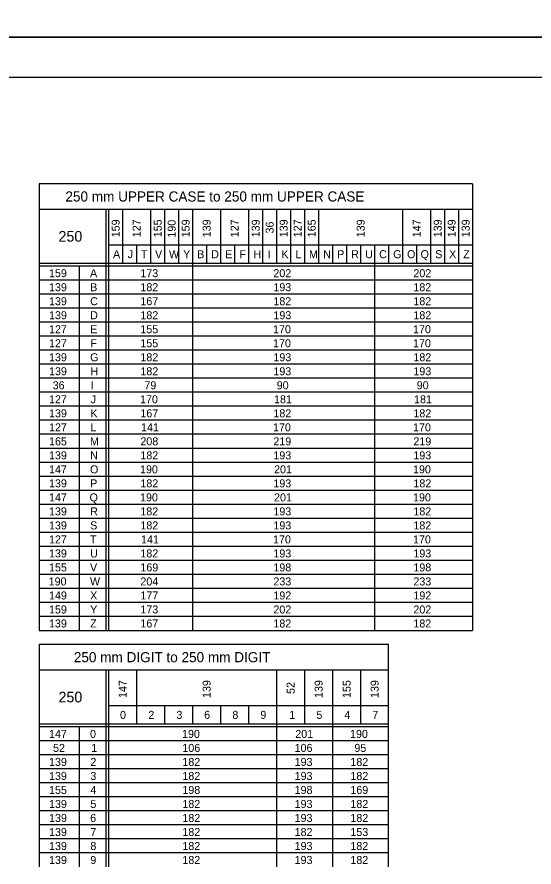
# Model space of a CAD drawing. Extents: x 637580 to 641849, y 297270 to 299646.
# Drawn here: x 638859.5 to 639053.4, y 298740.6 to 299059.1 of the extents above; entities that cross this region are included whole.
import ezdxf

# ---------------------------------------------------------------- set-up
doc = ezdxf.new("R2010")
doc.units = 0
for name, color, linetype in [('1', 7, 'Continuous'), ('2', 7, 'Continuous'), ('XCS-GRID-HVGL', 7, 'Continuous')]:
    doc.layers.add(name, color=color, linetype=linetype)

msp = doc.modelspace()

# ---------------------------------------------------------------- linework, layer by layer
at = {"layer": '1'}
msp.add_line((638461.31, 299036.63), (639247.31, 299036.63), dxfattribs=at)
at = {"layer": '2'}
for p, q in [((639030.41, 298996.63), (638867.91, 298996.63)), ((638867.91, 298996.63), (638867.91, 298829.25)), ((639030.41, 298996.63), (639030.41, 298829.25)), ((638867.91, 298987.13), (639030.41, 298987.13)), ((638892.91, 298987.13), (638892.91, 298829.25)), ((638893.91, 298987.13), (638893.91, 298829.25)), ((638899.16, 298987.13), (638899.16, 298966.75)), ((638909.66, 298987.13), (638909.66, 298966.75)), ((638914.91, 298987.13), (638914.91, 298966.75)), ((638920.16, 298987.13), (638920.16, 298966.75)), ((638925.41, 298987.13), (638925.41, 298829.25)), ((638935.91, 298987.13), (638935.91, 298966.75)), ((638946.41, 298987.13), (638946.41, 298966.75)), ((638951.66, 298987.13), (638951.66, 298966.75)), ((638956.91, 298987.13), (638956.91, 298966.75)), ((638962.16, 298987.13), (638962.16, 298966.75)), ((638967.41, 298987.13), (638967.41, 298966.75)), ((638972.66, 298987.13), (638972.66, 298966.75)), ((639004.16, 298987.13), (639004.16, 298966.75)), ((639014.66, 298987.13), (639014.66, 298966.75)), ((639019.91, 298987.13), (639019.91, 298966.75)), ((639025.16, 298987.13), (639025.16, 298966.75)), ((638893.91, 298973.75), (639030.41, 298973.75)), ((638904.41, 298973.75), (638904.41, 298966.75)), ((638930.66, 298973.75), (638930.66, 298966.75)), ((638941.16, 298973.75), (638941.16, 298966.75)), ((638977.91, 298973.75), (638977.91, 298966.75)), ((638983.16, 298973.75), (638983.16, 298966.75)), ((638988.41, 298973.75), (638988.41, 298966.75)), ((638988.41, 298973.75), (638988.41, 298966.75)), ((638993.66, 298973.75), (638993.66, 298829.25)), ((638998.91, 298973.75), (638998.91, 298966.75)), ((639009.41, 298973.75), (639009.41, 298966.75)), ((639030.41, 298966.75), (638867.91, 298966.75)), ((639030.41, 298965.75), (638867.91, 298965.75)), ((638882.91, 298965.75), (638882.91, 298829.25)), ((639030.41, 298960.5), (638867.91, 298960.5)), ((639030.41, 298955.25), (638867.91, 298955.25)), ((639030.41, 298950), (638867.91, 298950)), ((639030.41, 298944.75), (638867.91, 298944.75)), ((639030.41, 298939.5), (638867.91, 298939.5)), ((639030.41, 298934.25), (638867.91, 298934.25)), ((639030.41, 298929), (638867.91, 298929)), ((639030.41, 298923.75), (638867.91, 298923.75)), ((639030.41, 298918.5), (638867.91, 298918.5)), ((639030.41, 298913.25), (638867.91, 298913.25)), ((639030.41, 298908), (638867.91, 298908)), ((639030.41, 298902.75), (638867.91, 298902.75)), ((639030.41, 298897.5), (638867.91, 298897.5)), ((639030.41, 298892.25), (638867.91, 298892.25)), ((639030.41, 298887), (638867.91, 298887)), ((639030.41, 298881.75), (638867.91, 298881.75)), ((639030.41, 298876.5), (638867.91, 298876.5)), ((639030.41, 298871.25), (638867.91, 298871.25)), ((639030.41, 298866), (638867.91, 298866)), ((639030.41, 298860.75), (638867.91, 298860.75)), ((639030.41, 298855.5), (638867.91, 298855.5)), ((639030.41, 298850.25), (638867.91, 298850.25)), ((639030.41, 298845), (638867.91, 298845)), ((639030.41, 298839.75), (638867.91, 298839.75)), ((639030.41, 298834.5), (638867.91, 298834.5)), ((638867.91, 298829.25), (638867.91, 298829.25)), ((638867.91, 298829.25), (639030.41, 298829.25)), ((638998.91, 298824), (638867.91, 298824)), ((638867.91, 298824), (638867.91, 298740.63)), ((638998.91, 298740.63), (638998.91, 298824)), ((638867.91, 298814.5), (638998.91, 298814.5)), ((638892.91, 298814.5), (638892.91, 298740.63)), ((638893.91, 298814.5), (638893.91, 298740.63)), ((638904.41, 298814.5), (638904.41, 298794.13)), ((638956.91, 298814.5), (638956.91, 298740.63)), ((638967.41, 298814.5), (638967.41, 298794.13)), ((638977.91, 298814.5), (638977.91, 298740.63)), ((638988.41, 298814.5), (638988.41, 298794.13)), ((638893.91, 298801.13), (638998.91, 298801.13)), ((638914.91, 298801.13), (638914.91, 298794.13)), ((638925.41, 298801.13), (638925.41, 298794.13)), ((638935.91, 298801.13), (638935.91, 298794.13)), ((638946.41, 298801.13), (638946.41, 298794.13)), ((638998.91, 298794.13), (638867.91, 298794.13)), ((638998.91, 298793.13), (638867.91, 298793.13)), ((638882.91, 298793.13), (638882.91, 298740.63)), ((638998.91, 298787.88), (638867.91, 298787.88)), ((638998.91, 298782.63), (638867.91, 298782.63)), ((638998.91, 298777.38), (638867.91, 298777.38)), ((638998.91, 298772.13), (638867.91, 298772.13)), ((638998.91, 298766.88), (638867.91, 298766.88)), ((638998.91, 298761.63), (638867.91, 298761.63)), ((638998.91, 298756.38), (638867.91, 298756.38)), ((638998.91, 298751.13), (638867.91, 298751.13)), ((638998.91, 298745.88), (638867.91, 298745.88))]:
    msp.add_line(p, q, dxfattribs=at)
at = {"layer": 'XCS-GRID-HVGL'}
for points in [[(638421.31, 299645.63), (639262.31, 299645.63), (639262.31, 299051.63), (638421.31, 299051.63)], [(638421.31, 299051.63), (639262.31, 299051.63), (639262.31, 298457.63), (638421.31, 298457.63)]]:
    msp.add_lwpolyline(points, close=True, dxfattribs=at)

# ---------------------------------------------------------------- texts
at = {"layer": '2'}
for s, height, p in [('250 mm UPPER CASE to 250 mm UPPER CASE', 3.8, (638877.7, 298989.98)), ('250', 4, (638875.1, 298974.94)), ('A', 3, (638895.56, 298968.75)), ('J', 3, (638901.04, 298968.75)), ('T', 3, (638906.04, 298968.75)), ('V', 3, (638911.31, 298968.75)), ('W', 3, (638916.53, 298968.75)), ('Y', 3, (638921.84, 298968.75)), ('B', 3, (638927.1, 298968.75)), ('D', 3, (638932.35, 298968.75)), ('E', 3, (638937.62, 298968.75)), ('F', 3, (638942.92, 298968.75)), ('H', 3, (638948.19, 298968.75)), ('I', 3, (638953.6, 298968.75)), ('K', 3, (638958.69, 298968.75)), ('L', 3, (638963.94, 298968.75)), ('M', 3, (638969.03, 298968.75)), ('N', 3, (638974.35, 298968.75)), ('P', 3, (638979.6, 298968.75)), ('R', 3, (638984.85, 298968.75)), ('U', 3, (638990.09, 298968.75)), ('C', 3, (638995.35, 298968.75)), ('G', 3, (639000.6, 298968.75)), ('O', 3, (639005.81, 298968.75)), ('Q', 3, (639010.88, 298968.75)), ('S', 3, (639016.37, 298968.75)), ('X', 3, (639021.59, 298968.75)), ('Z', 3, (639026.85, 298968.75)), ('159', 3, (638871.55, 298961.63)), ('A', 3, (638886.93, 298961.63)), ('173', 3, (638905.81, 298961.63)), ('202', 3, (638955.69, 298961.63)), ('202', 3, (639008.19, 298961.63)), ('139', 3, (638871.55, 298956.38)), ('B', 3, (638886.98, 298956.38)), ('182', 3, (638905.81, 298956.38)), ('193', 3, (638955.69, 298956.38)), ('182', 3, (639008.19, 298956.38)), ('139', 3, (638871.55, 298951.13)), ('C', 3, (638886.98, 298951.13)), ('167', 3, (638905.81, 298951.13)), ('182', 3, (638955.69, 298951.13)), ('182', 3, (639008.19, 298951.13)), ('139', 3, (638871.55, 298945.88)), ('D', 3, (638886.98, 298945.88)), ('182', 3, (638905.81, 298945.88)), ('193', 3, (638955.69, 298945.88)), ('182', 3, (639008.19, 298945.88)), ('127', 3, (638871.55, 298940.63)), ('E', 3, (638886.99, 298940.63)), ('155', 3, (638905.81, 298940.63)), ('170', 3, (638955.56, 298940.63)), ('170', 3, (639008.06, 298940.63)), ('127', 3, (638871.55, 298935.38)), ('F', 3, (638887.05, 298935.38)), ('155', 3, (638905.81, 298935.38)), ('170', 3, (638955.56, 298935.38)), ('170', 3, (639008.06, 298935.38)), ('139', 3, (638871.55, 298930.13)), ('G', 3, (638886.98, 298930.13)), ('182', 3, (638905.81, 298930.13)), ('193', 3, (638955.69, 298930.13)), ('182', 3, (639008.19, 298930.13)), ('139', 3, (638871.55, 298924.88)), ('H', 3, (638887.06, 298924.88)), ('182', 3, (638905.81, 298924.88)), ('193', 3, (638955.69, 298924.88)), ('193', 3, (639008.19, 298924.88)), ('36', 3, (638872.92, 298919.63)), ('I', 3, (638887.23, 298919.63)), ('79', 3, (638907.31, 298919.63)), ('90', 3, (638956.94, 298919.63)), ('90', 3, (639009.44, 298919.63)), ('127', 3, (638871.55, 298914.38)), ('J', 3, (638887.17, 298914.38)), ('170', 3, (638905.69, 298914.38)), ('181', 3, (638955.94, 298914.38)), ('181', 3, (639008.44, 298914.38)), ('139', 3, (638871.55, 298909.13)), ('K', 3, (638887.06, 298909.13)), ('167', 3, (638905.81, 298909.13)), ('182', 3, (638955.69, 298909.13)), ('182', 3, (639008.19, 298909.13)), ('127', 3, (638871.55, 298903.88)), ('L', 3, (638887.06, 298903.88)), ('141', 3, (638906.06, 298903.88)), ('170', 3, (638955.56, 298903.88)), ('170', 3, (639008.06, 298903.88)), ('165', 3, (638871.55, 298898.63)), ('M', 3, (638886.91, 298898.63)), ('208', 3, (638905.81, 298898.63)), ('219', 3, (638955.69, 298898.63)), ('219', 3, (639008.19, 298898.63)), ('139', 3, (638871.55, 298893.38)), ('182', 3, (638905.81, 298893.38)), ('193', 3, (638955.69, 298893.38)), ('193', 3, (639008.19, 298893.38)), ('N', 3, (638886.98, 298893.38)), ('147', 3, (638871.55, 298888.13)), ('O', 3, (638886.93, 298888.13)), ('190', 3, (638905.69, 298888.13)), ('201', 3, (638955.94, 298888.13)), ('190', 3, (639008.06, 298888.13)), ('139', 3, (638871.55, 298882.88)), ('P', 3, (638886.98, 298882.88)), ('182', 3, (638905.81, 298882.88)), ('193', 3, (638955.69, 298882.88)), ('182', 3, (639008.19, 298882.88)), ('147', 3, (638871.55, 298877.63)), ('Q', 3, (638886.75, 298877.63)), ('190', 3, (638905.69, 298877.63)), ('201', 3, (638955.94, 298877.63)), ('190', 3, (639008.06, 298877.63)), ('139', 3, (638871.55, 298872.38)), ('R', 3, (638886.98, 298872.38)), ('182', 3, (638905.81, 298872.38)), ('193', 3, (638955.69, 298872.38)), ('182', 3, (639008.19, 298872.38)), ('139', 3, (638871.55, 298867.13)), ('S', 3, (638886.99, 298867.13)), ('182', 3, (638905.81, 298867.13)), ('193', 3, (638955.69, 298867.13)), ('182', 3, (639008.19, 298867.13)), ('127', 3, (638871.55, 298861.88)), ('T', 3, (638886.92, 298861.88)), ('141', 3, (638906.06, 298861.88)), ('170', 3, (638955.56, 298861.88)), ('170', 3, (639008.06, 298861.88)), ('139', 3, (638871.55, 298856.63)), ('U', 3, (638886.97, 298856.63)), ('182', 3, (638905.81, 298856.63)), ('193', 3, (638955.69, 298856.63)), ('193', 3, (639008.19, 298856.63)), ('155', 3, (638871.55, 298851.38)), ('V', 3, (638886.93, 298851.38)), ('169', 3, (638905.81, 298851.38)), ('198', 3, (638955.69, 298851.38)), ('198', 3, (639008.19, 298851.38)), ('190', 3, (638871.42, 298846.13)), ('W', 3, (638886.91, 298846.13)), ('204', 3, (638905.81, 298846.13)), ('233', 3, (638955.69, 298846.13)), ('233', 3, (639008.19, 298846.13)), ('149', 3, (638871.55, 298840.88)), ('X', 3, (638886.97, 298840.88)), ('177', 3, (638905.81, 298840.88)), ('192', 3, (638955.69, 298840.88)), ('192', 3, (639008.19, 298840.88)), ('159', 3, (638871.55, 298835.63)), ('Y', 3, (638886.97, 298835.63)), ('173', 3, (638905.81, 298835.63)), ('202', 3, (638955.69, 298835.63)), ('202', 3, (639008.19, 298835.63)), ('139', 3, (638871.55, 298830.38)), ('Z', 3, (638886.98, 298830.38)), ('167', 3, (638905.81, 298830.38)), ('182', 3, (638955.69, 298830.38)), ('182', 3, (639008.19, 298830.38)), ('250 mm DIGIT to 250 mm DIGIT', 3.8, (638880.86, 298817.35)), ('250', 4, (638875.1, 298802.31)), ('0', 3, (638898.18, 298796.13)), ('2', 3, (638908.81, 298796.13)), ('3', 3, (638919.31, 298796.13)), ('6', 3, (638929.73, 298796.13)), ('8', 3, (638940.31, 298796.13)), ('9', 3, (638950.8, 298796.13)), ('1', 3, (638961.65, 298796.13)), ('5', 3, (638971.81, 298796.13)), ('4', 3, (638982.31, 298796.13)), ('7', 3, (638992.81, 298796.13)), ('147', 3, (638871.56, 298789)), ('0', 3, (638886.93, 298789)), ('190', 3, (638921.43, 298789)), ('201', 3, (638963.9, 298789)), ('190', 3, (638984.43, 298789)), ('52', 3, (638873.06, 298783.75)), ('1', 3, (638887.4, 298783.75)), ('106', 3, (638921.56, 298783.75)), ('106', 3, (638963.65, 298783.75)), ('95', 3, (638986.06, 298783.75)), ('139', 3, (638871.56, 298778.5)), ('2', 3, (638887.06, 298778.5)), ('182', 3, (638921.56, 298778.5)), ('193', 3, (638963.65, 298778.5)), ('182', 3, (638984.56, 298778.5)), ('139', 3, (638871.56, 298773.25)), ('3', 3, (638887.06, 298773.25)), ('182', 3, (638921.56, 298773.25)), ('193', 3, (638963.65, 298773.25)), ('182', 3, (638984.56, 298773.25)), ('155', 3, (638871.56, 298768)), ('4', 3, (638887.06, 298768)), ('198', 3, (638921.56, 298768)), ('198', 3, (638963.65, 298768)), ('169', 3, (638984.56, 298768)), ('139', 3, (638871.56, 298762.75)), ('5', 3, (638887.06, 298762.75)), ('182', 3, (638921.56, 298762.75)), ('193', 3, (638963.65, 298762.75)), ('182', 3, (638984.56, 298762.75)), ('139', 3, (638871.56, 298757.5)), ('6', 3, (638886.98, 298757.5)), ('182', 3, (638921.56, 298757.5)), ('193', 3, (638963.65, 298757.5)), ('182', 3, (638984.56, 298757.5)), ('139', 3, (638871.56, 298752.25)), ('7', 3, (638887.06, 298752.25)), ('182', 3, (638921.56, 298752.25)), ('182', 3, (638963.65, 298752.25)), ('153', 3, (638984.56, 298752.25)), ('139', 3, (638871.56, 298747)), ('8', 3, (638887.06, 298747)), ('182', 3, (638921.56, 298747)), ('193', 3, (638963.65, 298747)), ('182', 3, (638984.56, 298747)), ('139', 3, (638871.56, 298741.75)), ('9', 3, (638887.05, 298741.75)), ('182', 3, (638921.56, 298741.75)), ('193', 3, (638963.65, 298741.75)), ('182', 3, (638984.56, 298741.75))]:
    msp.add_text(s, height=height, dxfattribs=at).set_placement(p)
for s, p in [('159', (638898.04, 298976.58)), ('127', (638905.91, 298976.59)), ('155', (638913.79, 298976.59)), ('190', (638919.04, 298976.46)), ('159', (638924.29, 298976.58)), ('139', (638932.16, 298976.58)), ('127', (638942.66, 298976.59)), ('139', (638950.54, 298976.58)), ('139', (638961.04, 298976.58)), ('127', (638966.29, 298976.59)), ('165', (638971.54, 298976.59)), ('139', (638989.91, 298976.58)), ('147', (639010.91, 298976.59)), ('139', (639018.79, 298976.58)), ('149', (639024.04, 298976.58)), ('139', (639029.29, 298976.58)), ('36', (638955.79, 298978.01)), ('147', (638900.66, 298803.96)), ('139', (638932.16, 298803.95)), ('139', (638974.16, 298803.95)), ('155', (638984.66, 298803.96)), ('139', (638995.16, 298803.95)), ('52', (638963.66, 298805.46))]:
    msp.add_text(s, height=3, rotation=90, dxfattribs=at).set_placement(p)

doc.saveas('drawing.dxf')
